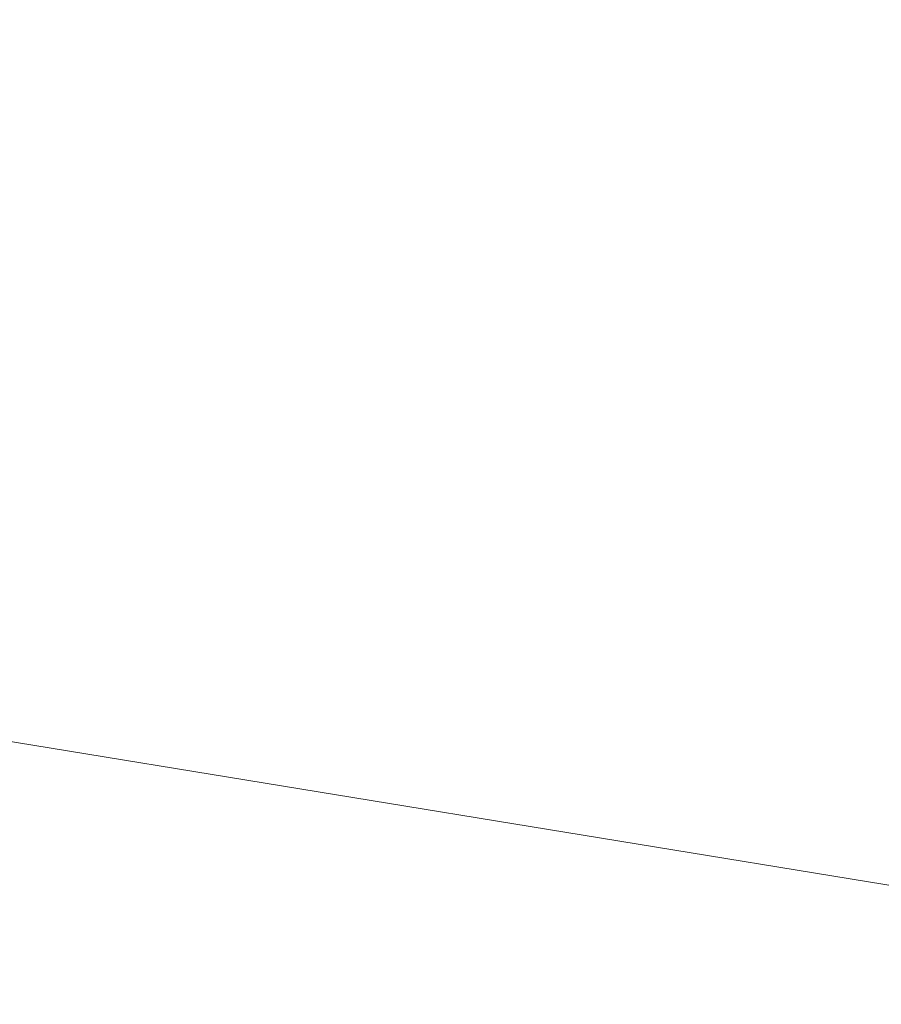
# Model space of a CAD drawing. Header units: millimetres. Extents: x -57 to 57, y 0 to 70.
# Tile 601 of 656: x 3.915 to 4.052, y 9.688 to 9.844. Entities that reach past the tile are written whole.
import ezdxf

# ---------------------------------------------------------------- set-up
doc = ezdxf.new("R2010")
doc.units = ezdxf.units.MM
doc.layers.add('A-GENM', color=13, linetype='Continuous')

# ---------------------------------------------------------------- blocks, each defined once
blk = doc.blocks.new('MODEL_FFAS1M22-709500BF0 - MODEL_FFAS1M22-709500BF0-480119-Preview')
at = {"layer": 'A-GENM', "lineweight": 9}
mesh = blk.add_polyface(dxfattribs=at)
corners = [(-5.06566, -5.06598, 56.85069), (0, -5.58444, 56.87491), (0, -4.18833, 57.03118), (0, -10, -23.65), (-3.05776, -10, -22.65647), (-2.69293, -9.92868, -29.96641), (-6.11552, -10, -21.66295), (-6.44162, -9.89884, -30.62567), (0, -7.43994, 53.83305), (-6.94332, -6.9114, 54.78898), (-4.41153, -8.20586, 50.59864), (-4.45624, -9.64044, -37.41077), (0, -8.88714, -46.47887), (0, -9.78581, -34.64612), (-5.97177, -5.82522, -56.42863), (0, -6.31789, -56.29682), (-6.94332, -6.9114, -54.78898), (-11.8413, -6.0372, -55.3412), (0, -7.43994, -53.83305), (-9.41872, -8.45723, 48.52173), (-4.41153, -8.20586, -50.59864), (-9.41872, -8.45723, -48.52173), (0, -8.88714, 46.47887), (-5.34059, -9.07469, 44.54112), (-7.13603, -5.92275, 56.22883), (0, -6.31789, 56.29682), (-5.34059, -9.07469, -44.54112), (-6.44162, -9.89884, 30.62567), (-4.45624, -9.64044, 37.41077), (-9.55681, -9.44362, 39.59713), (0, -10, 23.65), (0, -9.78581, 34.64612), (-2.69293, -9.92868, 29.96641), (-4.98311, -4.94195, -56.89517), (-10.8657, -5.23122, -55.97602), (-5.47025, -3.79897, -57.07773), (-6.11552, -10, 21.66295), (-9.79159, -9.9149, 29.06832), (-9.79159, -9.9149, -29.06832), (-3.05776, -10, 22.65647), (-9.55681, -9.44362, -39.59713), (-7.68286, 0, -55.74644), (0, -1.39611, -57.34373), (-6.02637, -2.05262, -57.15655), (0, -2.79222, -57.18746), (0, -4.18833, -57.03118), (0, -5.58444, -56.87491), (-11.2944, -3.27961, -56.27532), (0, 0, -57.5), (-5.95037, -3.73075, 57.03857), (-10.8657, -5.23122, 55.97602), (-7.68286, 0, 55.74644), (-7.49196, -2.20712, 56.97693), (0, -1.39611, 57.34373), (0, 0, 57.5), (0, -2.79222, 57.18745), (-11.93756, -1.81641, -56.22775)]
mesh.append_faces([[corners[k] for k in face] for face in [(42, 41, 48)]], dxfattribs={"vtx0": -1})
mesh.append_faces([[corners[k] for k in face] for face in [(6, 7, 4), (22, 28, 31), (3, 5, 13), (30, 32, 39), (45, 35, 44), (46, 33, 45), (55, 49, 2)]], dxfattribs={"vtx0": -1, "vtx1": -1})
mesh.append_faces([[corners[k] for k in face] for face in [(8, 9, 10), (14, 15, 16), (16, 17, 14), (9, 19, 10), (16, 20, 21), (22, 10, 23), (21, 20, 26), (27, 28, 29), (0, 24, 1), (33, 34, 35), (16, 18, 20), (29, 28, 23), (36, 27, 37), (38, 7, 6), (11, 5, 7), (11, 7, 40), (28, 32, 31), (40, 21, 26), (5, 11, 13), (32, 27, 39), (7, 5, 4), (27, 32, 28), (41, 42, 43), (44, 35, 43), (35, 45, 33), (14, 33, 46), (43, 35, 47), (34, 33, 14), (0, 49, 50), (51, 52, 53), (55, 52, 49), (24, 0, 50), (24, 9, 25), (26, 12, 11), (12, 26, 20), (40, 26, 11), (23, 10, 19), (29, 23, 19), (22, 23, 28), (41, 43, 56), (2, 49, 0)]], dxfattribs={"vtx0": -1, "vtx1": -1, "vtx2": -1})
mesh.append_faces([[corners[k] for k in face] for face in [(0, 1, 2), (11, 12, 13), (24, 25, 1), (9, 8, 25), (14, 46, 15), (52, 55, 53)]], dxfattribs={"vtx0": -1, "vtx2": -1})
mesh.append_faces([[corners[k] for k in face] for face in [(3, 4, 5), (15, 18, 16), (30, 31, 32), (36, 39, 27), (42, 44, 43), (18, 12, 20), (22, 8, 10)]], dxfattribs={"vtx1": -1, "vtx2": -1})
mesh.append_faces([[corners[k] for k in face] for face in [(53, 54, 51)]], dxfattribs={"vtx2": -1})

msp = doc.modelspace()

# ---------------------------------------------------------------- block references
at = {"layer": 'A-GENM', "lineweight": 9, "rotation": 180}
msp.add_blockref('MODEL_FFAS1M22-709500BF0 - MODEL_FFAS1M22-709500BF0-480119-Preview', (0, 0), dxfattribs=at)

doc.saveas('drawing.dxf')
